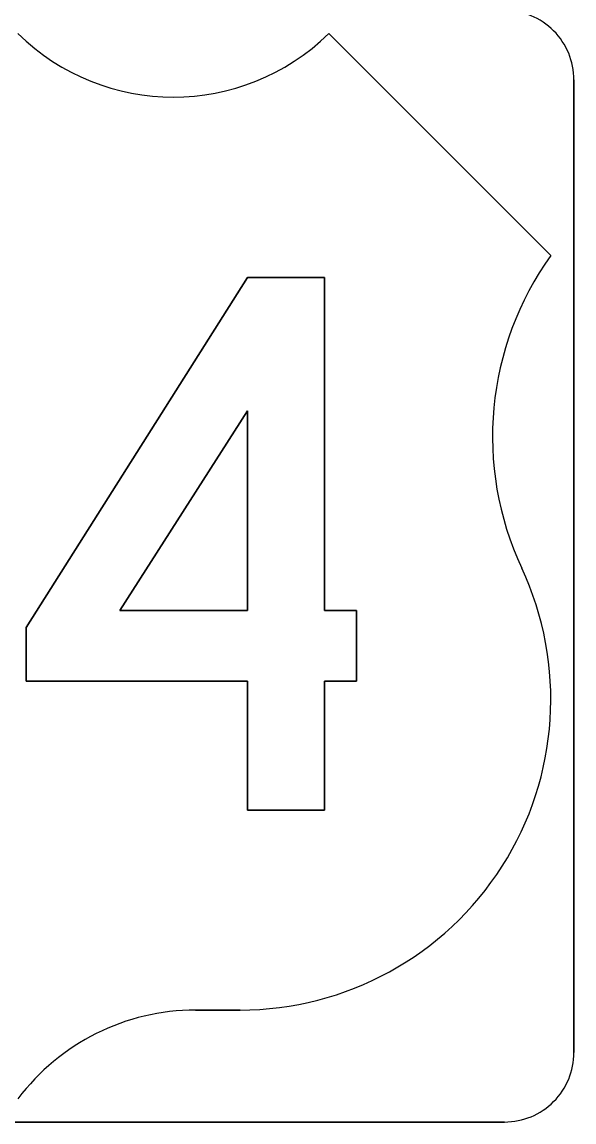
# Model space of a CAD drawing. Extents: x 10133 to 81668, y 5524 to 11018.
# Drawn here: x 29620.2 to 29669.9, y 9439.8 to 9538.8 of the extents above; entities that cross this region are included whole.
import ezdxf

# ---------------------------------------------------------------- set-up
doc = ezdxf.new("R2010")
doc.units = 0
doc.layers.add('DisPlatData', color=7, linetype='Continuous')
doc.layers.add('Level 6', color=7, linetype='Continuous')

msp = doc.modelspace()

# ---------------------------------------------------------------- linework, layer by layer
at = {"layer": 'DisPlatData'}
for p, q in [((29647.813, 9537.745), (29667.778, 9517.778)), ((29667.778, 9517.778), (29647.813, 9537.745)), ((29669.863, 9446.078), (29669.863, 9533.578)), ((29669.863, 9446.078), (29669.863, 9533.578)), ((29669.863, 9533.578), (29669.863, 9533.578)), ((29669.863, 9533.578), (29669.863, 9446.078)), ((29669.863, 9533.578), (29669.863, 9533.578)), ((29669.863, 9533.578), (29669.863, 9446.078)), ((29639.829, 9449.898), (29635.833, 9449.898)), ((29635.833, 9449.898), (29639.829, 9449.898)), ((29669.863, 9446.078), (29669.863, 9446.078)), ((29669.863, 9446.078), (29669.863, 9446.078)), ((29576.113, 9439.828), (29663.613, 9439.828)), ((29576.113, 9439.828), (29663.613, 9439.828)), ((29663.613, 9439.828), (29576.113, 9439.828)), ((29663.613, 9439.828), (29576.113, 9439.828)), ((29663.613, 9439.828), (29663.613, 9439.828)), ((29663.613, 9439.828), (29663.613, 9439.828))]:
    msp.add_line(p, q, dxfattribs=at)
for points in [[(29647.416, 9515.788), (29640.516, 9515.788), (29620.587, 9484.315), (29620.587, 9479.476), (29640.516, 9479.476), (29640.516, 9467.883), (29647.416, 9467.883), (29647.416, 9479.476), (29650.291, 9479.476), (29650.291, 9485.848), (29647.416, 9485.848), (29647.416, 9515.788)], [(29647.416, 9485.848), (29650.291, 9485.848), (29650.291, 9479.476), (29647.416, 9479.476), (29647.416, 9467.883), (29640.516, 9467.883), (29640.516, 9479.476), (29620.587, 9479.476), (29620.587, 9484.315), (29640.516, 9515.788), (29647.416, 9515.788), (29647.416, 9485.848)], [(29640.516, 9485.848), (29629.016, 9485.848), (29640.516, 9503.813), (29640.516, 9485.848)], [(29629.016, 9485.848), (29640.516, 9485.848), (29640.516, 9503.813), (29629.016, 9485.848)], [(29665.157, 9489.665), (29665.16, 9489.666)], [(29665.16, 9489.666), (29665.157, 9489.665)]]:
    msp.add_lwpolyline(points, dxfattribs=at)
for centre, radius, start, end in [((29663.613, 9533.578), 6.25, 0, 90.00021), ((29663.613, 9533.578), 6.25, 0, 90.00021), ((29663.613, 9533.578), 6.25, 0, 90.00021), ((29663.613, 9533.578), 6.25, 0, 90.00021), ((29633.838, 9552.003), 19.965, 225.57583, 314.42721), ((29633.838, 9552.003), 19.965, 225.57583, 314.42721), ((29690.488, 9501.482), 27.951, 144.33724, 205.01003), ((29690.488, 9501.482), 27.951, 144.33724, 205.01003), ((29639.829, 9477.849), 27.951, 270.00006, 25.01045), ((29639.829, 9477.849), 27.951, 270.00006, 25.01045), ((29635.833, 9429.932), 19.965, 90.00021, 143.12341), ((29635.833, 9429.932), 19.965, 90.00021, 143.12341), ((29663.613, 9446.078), 6.25, 270.00006, 0.00027), ((29663.613, 9446.078), 6.25, 270.00006, 0.00027), ((29663.613, 9446.078), 6.25, 270.00006, 0.00027), ((29663.613, 9446.078), 6.25, 270.00006, 0.00027)]:
    msp.add_arc(centre, radius, start, end, dxfattribs=at)
at = {"layer": 'Level 6'}
msp.add_line((29659.234, 9439.828), (29580.491, 9439.828), dxfattribs=at)

doc.saveas('drawing.dxf')
